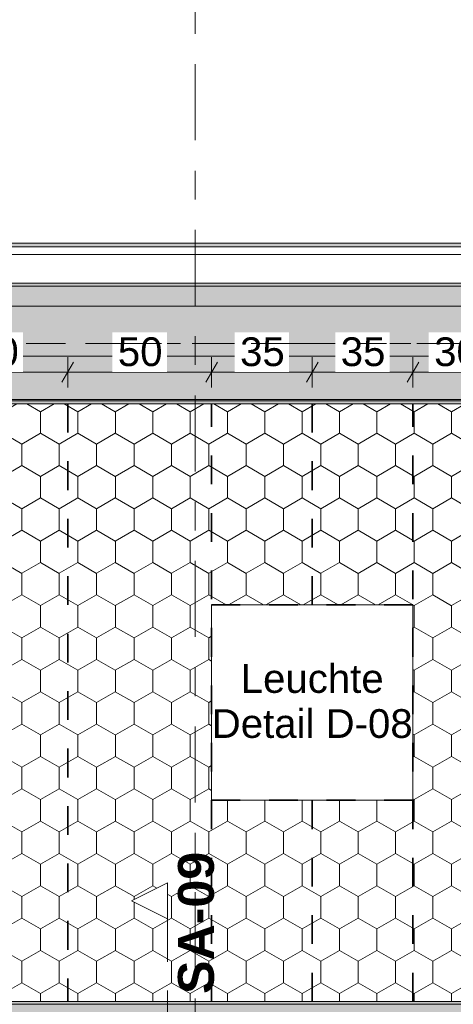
# Model space of a CAD drawing. Header units: metres. Extents: x -3.6 to 85.2, y -11 to 16.8.
# Tile 419 of 508: x 43.1 to 44.6, y 6 to 9.4. Entities that reach past the tile are written whole.
import ezdxf

# ---------------------------------------------------------------- set-up
doc = ezdxf.new("R2010")
doc.units = ezdxf.units.M
doc.header["$MEASUREMENT"] = 0
for name, pattern in [('Achse', [0.2, 0.1, -0.05, 0, -0.05]), ('Punktlinie weit', [0.06, 0.01, -0.05]), ('Schnittlinie', [0.3, 0.15, -0.075, 0, -0.075]), ('Strichlinie doppelt', [0.546806, 0.264583, -0.105833, 0.070556, -0.105833]), ('Wipeout_Contour', [1, 0, -1])]:
    doc.linetypes.add(name, pattern=pattern)
for name, color, linetype in [('154 - Bemaßung_ Beschriftung.Ausbau - Deckenspiegel', 7, 'Continuous'), ('203 - Marker.Schnitt - Ausbaudetail SA', 7, 'Continuous'), ('451 - Universal.Achsen Raster', 7, 'Continuous'), ('605 - Struktur.Wand Innen', 7, 'Continuous'), ('608 - Struktur.Träger', 7, 'Continuous'), ('Neubau_651 - Abdeckung.Decke abgehängt_ bekleidet', 7, 'Continuous'), ('Neubau_653 - Abdeckung.TB Verkofferung', 7, 'Continuous'), ('Neubau_804 - HKLSE.Elektrik', 7, 'Continuous')]:
    doc.layers.add(name, color=color, linetype=linetype)
doc.styles.add('ERSTELLTER_STIL_1', font='txt')
doc.styles.add('ERSTELLTER_STIL_2', font='txt')
doc.dimstyles.new('ERSTELLTER_STIL__1', dxfattribs={"dimtxt": 0.1, "dimasz": 0.0532, "dimexe": 0.18, "dimexo": 0.0625, "dimgap": 0, "dimtad": 1, "dimtih": 1, "dimtoh": 1, "dimzin": 0, "dimdsep": 46, "dimtxsty": 'ERSTELLTER_STIL_2', "dimblk": 'ARROWHEAD_2', "dimblk1": 'ARROWHEAD_2', "dimblk2": 'ARROWHEAD_2', "dimcen": 0.09, "dimse1": 1, "dimse2": 1, "dimclrd": 7, "dimclre": 7, "dimclrt": 7, "dimazin": 0, "dimtfac": 1, "dimtdec": 4, "dimtmove": 0, "dimatfit": 3, "dimfxl": 1, "dimtolj": 1, "dimtzin": 0, "dimarcsym": 0})
pattern_1 = [(45, (0, 0), (-0.01767767, 0.01767767), [0, -0.025])]
pattern_2 = [(45, (0, 0), (-0.08485281, 0.08485281), []), (45, (-0.04243, 0.04243), (-0.08485281, 0.08485281), [0.09, -0.03])]

# ---------------------------------------------------------------- blocks, each defined once
blk = doc.blocks.new('*D336')
at = {"layer": '154 - Bemaßung_ Beschriftung.Ausbau - Deckenspiegel', "color": 7, "linetype": 'Continuous', "lineweight": 5}
for p, q in [((42.8077, 8.235), (42.7673, 8.165)), ((42.7875, 8.1475), (42.7875, 8.2525)), ((43.3077, 8.235), (43.2673, 8.165)), ((43.2875, 8.1475), (43.2875, 8.2525)), ((42.7875, 8.2), (43.2875, 8.2))]:
    blk.add_line(p, q, dxfattribs=at)
at = {"color": 254, "linetype": 'Wipeout_Contour', "lineweight": 0, "ltscale": 175.309678}
blk.add_wipeout([(42.9429, 8.2012), (43.1321, 8.2012), (43.1321, 8.3387), (42.9429, 8.3387)], dxfattribs=at).dxf.layer = '154 - Bemaßung_ Beschriftung.Ausbau - Deckenspiegel'
at = {"layer": '154 - Bemaßung_ Beschriftung.Ausbau - Deckenspiegel', "color": 7, "lineweight": 5, "insert": (42.9616, 8.22), "char_height": 0.1, "attachment_point": 7, "style": 'ERSTELLTER_STIL_2'}
blk.add_mtext('\\A1;{\\pql;\\fArial|b0|i0|c0|p38;50}', dxfattribs=at)
blk = doc.blocks.new('ARROWHEAD_2')
at = {"color": 0, "linetype": 'Continuous', "lineweight": 0}
for p, q in [((-0.378, -0.655), (0.378, 0.655)), ((0, 0), (-1, 0))]:
    blk.add_line(p, q, dxfattribs=at)
blk = doc.blocks.new('*D337')
at = {"layer": '154 - Bemaßung_ Beschriftung.Ausbau - Deckenspiegel', "color": 7, "linetype": 'Continuous', "lineweight": 5}
for p, q in [((43.3077, 8.235), (43.2673, 8.165)), ((43.2875, 8.1475), (43.2875, 8.2525)), ((43.8077, 8.235), (43.7673, 8.165)), ((43.7875, 8.1475), (43.7875, 8.2525)), ((43.2875, 8.2), (43.7875, 8.2))]:
    blk.add_line(p, q, dxfattribs=at)
at = {"color": 254, "linetype": 'Wipeout_Contour', "lineweight": 0, "ltscale": 177.274048}
blk.add_wipeout([(43.4429, 8.2012), (43.6321, 8.2012), (43.6321, 8.3387), (43.4429, 8.3387)], dxfattribs=at).dxf.layer = '154 - Bemaßung_ Beschriftung.Ausbau - Deckenspiegel'
at = {"layer": '154 - Bemaßung_ Beschriftung.Ausbau - Deckenspiegel', "color": 7, "lineweight": 5, "insert": (43.4616, 8.22), "char_height": 0.1, "attachment_point": 7, "style": 'ERSTELLTER_STIL_2'}
blk.add_mtext('\\A1;{\\pql;\\fArial|b0|i0|c0|p38;50}', dxfattribs=at)
blk = doc.blocks.new('*D338')
at = {"layer": '154 - Bemaßung_ Beschriftung.Ausbau - Deckenspiegel', "color": 7, "linetype": 'Continuous', "lineweight": 5}
for p, q in [((43.8077, 8.235), (43.7673, 8.165)), ((43.7875, 8.1475), (43.7875, 8.2525)), ((44.1577, 8.235), (44.1173, 8.165)), ((44.1375, 8.1475), (44.1375, 8.2525)), ((43.7875, 8.2), (44.1375, 8.2))]:
    blk.add_line(p, q, dxfattribs=at)
at = {"color": 254, "linetype": 'Wipeout_Contour', "lineweight": 0, "ltscale": 178.944383}
blk.add_wipeout([(43.8679, 8.2012), (44.0571, 8.2012), (44.0571, 8.3387), (43.8679, 8.3387)], dxfattribs=at).dxf.layer = '154 - Bemaßung_ Beschriftung.Ausbau - Deckenspiegel'
at = {"layer": '154 - Bemaßung_ Beschriftung.Ausbau - Deckenspiegel', "color": 7, "lineweight": 5, "insert": (43.8866, 8.22), "char_height": 0.1, "attachment_point": 7, "style": 'ERSTELLTER_STIL_2'}
blk.add_mtext('\\A1;{\\pql;\\fArial|b0|i0|c0|p38;35}', dxfattribs=at)
blk = doc.blocks.new('*D339')
at = {"layer": '154 - Bemaßung_ Beschriftung.Ausbau - Deckenspiegel', "color": 7, "linetype": 'Continuous', "lineweight": 5}
for p, q in [((44.1577, 8.235), (44.1173, 8.165)), ((44.1375, 8.1475), (44.1375, 8.2525)), ((44.5077, 8.235), (44.4673, 8.165)), ((44.4875, 8.1475), (44.4875, 8.2525)), ((44.1375, 8.2), (44.4875, 8.2))]:
    blk.add_line(p, q, dxfattribs=at)
at = {"color": 254, "linetype": 'Wipeout_Contour', "lineweight": 0, "ltscale": 180.320369}
blk.add_wipeout([(44.2179, 8.2012), (44.4071, 8.2012), (44.4071, 8.3387), (44.2179, 8.3387)], dxfattribs=at).dxf.layer = '154 - Bemaßung_ Beschriftung.Ausbau - Deckenspiegel'
at = {"layer": '154 - Bemaßung_ Beschriftung.Ausbau - Deckenspiegel', "color": 7, "lineweight": 5, "insert": (44.2366, 8.22), "char_height": 0.1, "attachment_point": 7, "style": 'ERSTELLTER_STIL_2'}
blk.add_mtext('\\A1;{\\pql;\\fArial|b0|i0|c0|p38;35}', dxfattribs=at)
blk = doc.blocks.new('*D340')
at = {"layer": '154 - Bemaßung_ Beschriftung.Ausbau - Deckenspiegel', "color": 7, "linetype": 'Continuous', "lineweight": 5}
for p, q in [((44.5077, 8.235), (44.4673, 8.165)), ((44.4875, 8.1475), (44.4875, 8.2525)), ((44.8077, 8.235), (44.7673, 8.165)), ((44.7875, 8.1475), (44.7875, 8.2525)), ((44.4875, 8.2), (44.7875, 8.2))]:
    blk.add_line(p, q, dxfattribs=at)
at = {"color": 254, "linetype": 'Wipeout_Contour', "lineweight": 0, "ltscale": 181.598399}
blk.add_wipeout([(44.5429, 8.2012), (44.7321, 8.2012), (44.7321, 8.3387), (44.5429, 8.3387)], dxfattribs=at).dxf.layer = '154 - Bemaßung_ Beschriftung.Ausbau - Deckenspiegel'
at = {"layer": '154 - Bemaßung_ Beschriftung.Ausbau - Deckenspiegel', "color": 7, "lineweight": 5, "insert": (44.5616, 8.22), "char_height": 0.1, "attachment_point": 7, "style": 'ERSTELLTER_STIL_2'}
blk.add_mtext('\\A1;{\\pql;\\fArial|b0|i0|c0|p38;30}', dxfattribs=at)
at = {"color": 254, "linetype": 'Wipeout_Contour', "lineweight": 0, "ltscale": 182.401936}
blk.add_wipeout([(44.7231, 8.2488), (44.942, 8.2488), (44.942, 8.3916), (44.7231, 8.3916)], dxfattribs=at).dxf.layer = '154 - Bemaßung_ Beschriftung.Ausbau - Deckenspiegel'
at = {"layer": '154 - Bemaßung_ Beschriftung.Ausbau - Deckenspiegel', "color": 7, "lineweight": 5, "insert": (44.7445, 8.2686), "char_height": 0.1, "attachment_point": 7, "style": 'ERSTELLTER_STIL_2'}
blk.add_mtext('\\A1;{\\pql;\\fArial|b0|i0|c0|p38;8\\fArial|b0|i0|c0|p38;\\A1{\\H.66x;\\S25^  ;}}', dxfattribs=at)
blk = doc.blocks.new('*D439')
at = {"layer": '154 - Bemaßung_ Beschriftung.Ausbau - Deckenspiegel', "color": 7, "linetype": 'Continuous', "lineweight": 5}
for p, q in [((40.205, 8.3775), (40.205, 8.4825)), ((44.87, 8.3775), (44.87, 8.4825)), ((40.2252, 8.465), (40.1848, 8.395)), ((44.8498, 8.395), (44.8902, 8.465)), ((40.1707, 8.43), (40.205, 8.43)), ((40.205, 8.43), (44.87, 8.43)), ((44.87, 8.43), (44.9042, 8.43))]:
    blk.add_line(p, q, dxfattribs=at)
at = {"color": 254, "linetype": 'Wipeout_Contour', "lineweight": 0, "ltscale": 173.523285}
blk.add_wipeout([(42.3607, 8.4312), (42.7143, 8.4312), (42.7143, 8.5687), (42.3607, 8.5687)], dxfattribs=at).dxf.layer = '154 - Bemaßung_ Beschriftung.Ausbau - Deckenspiegel'
at = {"layer": '154 - Bemaßung_ Beschriftung.Ausbau - Deckenspiegel', "color": 7, "lineweight": 5, "insert": (42.3794, 8.4306), "char_height": 0.1, "attachment_point": 7, "style": 'ERSTELLTER_STIL_2'}
blk.add_mtext('\\A1;{\\pql;\\fArial|b0|i0|c0|p38;4,66\\fArial|b0|i0|c0|p38;\\A1{\\H.66x;\\S5^  ;}}', dxfattribs=at)

msp = doc.modelspace()

# ---------------------------------------------------------------- hatches: boundary and pattern name
at = {"layer": '608 - Struktur.Träger', "linetype": 'Continuous', "lineweight": 0, "true_color": 0x000000}
h = msp.add_hatch(dxfattribs=at)
h.set_pattern_fill('Gips_0001', color=18, style=0, pattern_type=2)
h.set_pattern_definition(pattern_1)
h.paths.add_polyline_path([(47.17, 8.51), (40.29, 8.51), (40.29, 8.5), (47.17, 8.5)])
h = msp.add_hatch(dxfattribs=at)
h.set_pattern_fill('Beton__Stahlbeton_0001', color=18, style=0, pattern_type=2)
h.set_pattern_definition(pattern_2)
h.paths.add_polyline_path([(0.69, 6), (0.38, 6), (0.38, 5.8), (0.69, 5.8), (7.57, 5.8), (7.89, 5.8), (11.17, 5.8), (11.49, 5.8), (14.86, 5.8), (15.02, 5.8), (18.37, 5.8), (18.69, 5.8), (22.04, 5.8), (22.2, 5.8), (25.57, 5.8), (25.89, 5.8), (32.77, 5.8), (33.09, 5.8), (36.46, 5.8), (36.6, 5.8), (39.97, 5.8), (40.29, 5.8), (47.17, 5.8), (47.49, 5.8), (54.37, 5.8), (54.69, 5.8), (58.06, 5.8), (58.195, 5.8), (61.57, 5.8), (61.88, 5.8), (61.88, 6), (61.57, 6), (54.69, 6), (54.37, 6), (50.9225, 6), (50.8575, 6), (47.49, 6), (47.17, 6), (40.29, 6), (39.97, 6), (33.09, 6), (32.77, 6), (25.89, 6), (25.57, 6), (18.69, 6), (18.37, 6), (11.49, 6), (11.17, 6), (7.89, 6), (7.57, 6)])
h = msp.add_hatch(dxfattribs=at)
h.set_pattern_fill('Gips_0001', color=18, style=0, pattern_type=2)
h.set_pattern_definition(pattern_1)
h.paths.add_polyline_path([(40.29, 6.01), (40.29, 6), (47.17, 6), (47.17, 6.01)])
at = {"layer": 'Neubau_651 - Abdeckung.Decke abgehängt_ bekleidet', "linetype": 'Continuous', "lineweight": 13, "true_color": 0xffbfbf}
h = msp.add_hatch(dxfattribs=at)
h.set_pattern_fill('sechseckig_0001', color=254, style=0, pattern_type=2)
h.set_pattern_definition([(90, (0, 0), (-0.12990375, 0), [0.075, -0.15]), (90, (-0.06495, 0.1125), (-0.12990375, 0), [0.075, -0.15]), (150, (5e-18, 0.075), (0.06495188, 0.11249995), [0.075, -0.15]), (150, (-0.1299, 0.075), (0.06495188, 0.11249995), [0.075, -0.15]), (210, (0, 0), (-0.06495187, 0.11249995), [0.075, -0.15]), (210, (-0.1299, 8e-18), (-0.06495187, 0.11249995), [0.075, -0.15])])
h.paths.add_polyline_path([(40.205, 8.09), (40.205, 6.01), (44.87, 6.01), (44.87, 8.09)])
h.paths.add_polyline_path([(40.5875, 7.39), (41.2875, 7.39), (41.2875, 6.71), (40.5875, 6.71)], flags=0)
h.paths.add_polyline_path([(43.7875, 7.39), (44.4875, 7.39), (44.4875, 6.71), (43.7875, 6.71)], flags=0)
at = {"layer": 'Neubau_653 - Abdeckung.TB Verkofferung', "linetype": 'Continuous', "lineweight": 0, "true_color": 0x000000}
h = msp.add_hatch(dxfattribs=at)
h.set_pattern_fill('Gips_0001', color=18, style=0, pattern_type=2)
h.set_pattern_definition(pattern_1)
h.paths.add_polyline_path([(47.24, 8.6495), (40.21, 8.6495), (40.21, 8.637), (47.24, 8.637)])

# ---------------------------------------------------------------- linework, layer by layer
at = {"layer": '203 - Marker.Schnitt - Ausbaudetail SA', "color": 7, "linetype": 'Schnittlinie', "lineweight": 13}
msp.add_line((43.6342, 6.2975), (43.6342, 4.763), dxfattribs=at)
at = {"layer": '608 - Struktur.Träger', "color": 7, "linetype": 'Continuous', "lineweight": 13}
for p, q in [((0.38, 8.51), (61.88, 8.51)), ((47.17, 8.5), (40.29, 8.5)), ((0.38, 6.01), (61.88, 6.01)), ((47.17, 6), (40.29, 6))]:
    msp.add_line(p, q, dxfattribs=at)
at = {"layer": '608 - Struktur.Träger', "color": 7, "linetype": 'Continuous', "lineweight": 5}
for p, q in [((47.17, 8.51), (40.29, 8.51)), ((47.17, 6.01), (40.29, 6.01))]:
    msp.add_line(p, q, dxfattribs=at)
at = {"layer": '608 - Struktur.Träger', "color": 7, "linetype": 'Achse', "lineweight": 9}
msp.add_line((0.38, 8.3), (61.88, 8.3), dxfattribs=at)
at = {"layer": 'Neubau_651 - Abdeckung.Decke abgehängt_ bekleidet', "color": 1, "linetype": 'Achse', "lineweight": 35}
for p, q in [((43.7875, 7.39), (44.4875, 7.39)), ((43.7875, 6.71), (44.4875, 6.71)), ((44.1375, 6.71), (44.1375, 6.01))]:
    msp.add_line(p, q, dxfattribs=at)
at = {"layer": 'Neubau_651 - Abdeckung.Decke abgehängt_ bekleidet', "color": 1, "linetype": 'Punktlinie weit', "lineweight": 13, "flags": 128}
for points in [[(40.205, 8.09), (40.205, 6.01), (44.87, 6.01), (44.87, 8.09)], [(43.7875, 7.39), (44.4875, 7.39), (44.4875, 6.71), (43.7875, 6.71)]]:
    msp.add_lwpolyline(points, close=True, dxfattribs=at)
at = {"layer": 'Neubau_653 - Abdeckung.TB Verkofferung', "color": 1, "linetype": 'Continuous', "lineweight": 9}
for p, q in [((47.24, 8.6495), (40.21, 8.6495)), ((47.24, 8.2555), (40.21, 8.2555))]:
    msp.add_line(p, q, dxfattribs=at)
at = {"layer": 'Neubau_653 - Abdeckung.TB Verkofferung', "color": 1, "linetype": 'Continuous', "lineweight": 5}
for p, q in [((47.24, 8.6495), (40.21, 8.6495)), ((47.24, 8.637), (40.21, 8.637)), ((47.24, 8.61), (40.21, 8.61)), ((47.24, 8.51), (40.21, 8.51))]:
    msp.add_line(p, q, dxfattribs=at)
at = {"layer": 'Neubau_804 - HKLSE.Elektrik', "color": 1, "linetype": 'Continuous', "lineweight": 13, "flags": 128}
msp.add_lwpolyline([(43.7875, 6.71), (44.4875, 6.71), (44.4875, 7.39), (43.7875, 7.39)], close=True, dxfattribs=at)

# ---------------------------------------------------------------- texts
at = {"layer": '154 - Bemaßung_ Beschriftung.Ausbau - Deckenspiegel', "color": 7, "linetype": 'Continuous', "lineweight": 9, "insert": (44.1375, 7.0549), "char_height": 0.1, "attachment_point": 5, "line_spacing_factor": 0.940294, "style": 'ERSTELLTER_STIL_2'}
msp.add_mtext('\\A1;{\\pqc;\\fArial|b0|i0|c0|p38;Leuchte\\P\\pqc;\\fArial|b0|i0|c0|p38;Detail\\fArial|b0|i0|c0|p38; \\fArial|b0|i0|c0|p38;D-08}', dxfattribs=at)
at = {"layer": '203 - Marker.Schnitt - Ausbaudetail SA', "color": 7, "lineweight": 13, "insert": (43.7975, 6.0359), "char_height": 0.125, "attachment_point": 7, "rotation": 90, "style": 'ERSTELLTER_STIL_1'}
msp.add_mtext('\\A1;{\\pql;\\pt0;\\fArial|b1|i0|c0|p38;SA-09}', dxfattribs=at)

# ---------------------------------------------------------------- next in the draw order: wipeouts: each hides what was drawn before it
at = {"color": 254, "linetype": 'Wipeout_Contour', "lineweight": 0, "ltscale": 131.67205}
msp.add_wipeout([(43.6342, 6.4225), (43.5092, 6.36), (43.6342, 6.2975)], dxfattribs=at).dxf.layer = '203 - Marker.Schnitt - Ausbaudetail SA'
at = {"color": 254, "linetype": 'Wipeout_Contour', "lineweight": 0, "ltscale": 177.954996}
msp.add_wipeout([(47.17, 8.2555), (40.29, 8.2555), (40.29, 8.105), (47.17, 8.105)], dxfattribs=at).dxf.layer = '605 - Struktur.Wand Innen'

# ---------------------------------------------------------------- next in the draw order: hatches: boundary and pattern name
at = {"layer": '608 - Struktur.Träger', "linetype": 'Continuous', "lineweight": 0, "true_color": 0x000000}
h = msp.add_hatch(dxfattribs=at)
h.set_pattern_fill('Beton__Stahlbeton_0001', color=18, style=0, pattern_type=2)
h.set_pattern_definition(pattern_2)
h.paths.add_polyline_path([(0.69, 8.5), (0.38, 8.5), (0.38, 8.1), (0.69, 8.1), (7.57, 8.1), (7.89, 8.1), (11.17, 8.1), (11.49, 8.1), (14.77, 8.1), (15.09, 8.1), (18.37, 8.1), (18.69, 8.1), (25.57, 8.1), (25.89, 8.1), (29.25, 8.1), (29.39, 8.1), (32.77, 8.1), (33.09, 8.1), (36.47, 8.1), (36.59, 8.1), (39.97, 8.1), (40.29, 8.1), (47.17, 8.1), (47.49, 8.1), (50.77, 8.1), (51.09, 8.1), (54.37, 8.1), (54.69, 8.1), (61.57, 8.1), (61.88, 8.1), (61.88, 8.5), (61.57, 8.5), (58.195, 8.5), (58.05, 8.5), (54.69, 8.5), (54.37, 8.5), (51.09, 8.5), (50.77, 8.5), (47.49, 8.5), (47.17, 8.5), (40.29, 8.5), (39.97, 8.5), (36.59, 8.5), (36.47, 8.5), (33.09, 8.5), (32.77, 8.5), (29.39, 8.5), (29.25, 8.5), (25.89, 8.5), (25.57, 8.5), (22.2, 8.5), (22.05, 8.5), (18.69, 8.5), (18.37, 8.5), (15.09, 8.5), (14.77, 8.5), (11.49, 8.5), (11.17, 8.5), (7.89, 8.5), (7.57, 8.5)])
h = msp.add_hatch(dxfattribs=at)
h.set_pattern_fill('Gips_0001', color=18, style=0, pattern_type=2)
h.set_pattern_definition(pattern_1)
h.paths.add_polyline_path([(47.17, 8.1), (40.29, 8.1), (40.29, 8.09), (47.17, 8.09)])

# ---------------------------------------------------------------- next in the draw order: linework, layer by layer
at = {"layer": '203 - Marker.Schnitt - Ausbaudetail SA', "color": 7, "linetype": 'Continuous', "lineweight": 13, "flags": 128}
msp.add_lwpolyline([(43.6342, 6.4225), (43.6342, 6.2975), (43.5092, 6.36)], close=True, dxfattribs=at)
at = {"layer": '605 - Struktur.Wand Innen', "color": 7, "linetype": 'Continuous', "lineweight": 13, "flags": 128}
for points in [[(45.07, 8.2555), (40.29, 8.2555)], [(40.29, 8.105), (45.07, 8.105)]]:
    msp.add_lwpolyline(points, dxfattribs=at)
at = {"layer": '608 - Struktur.Träger', "color": 7, "linetype": 'Continuous', "lineweight": 13}
msp.add_line((0.38, 8.09), (61.88, 8.09), dxfattribs=at)
at = {"layer": '608 - Struktur.Träger', "color": 7, "linetype": 'Continuous', "lineweight": 5}
msp.add_line((47.17, 8.09), (40.29, 8.09), dxfattribs=at)
at = {"layer": '608 - Struktur.Träger', "color": 7, "linetype": 'Continuous', "lineweight": 13, "flags": 128}
msp.add_lwpolyline([(61.88, 8.1), (61.57, 8.1), (54.69, 8.1), (54.37, 8.1), (51.09, 8.1), (50.77, 8.1), (47.49, 8.1), (47.17, 8.1), (40.29, 8.1), (39.97, 8.1), (36.59, 8.1), (36.47, 8.1), (33.09, 8.1), (32.77, 8.1), (29.39, 8.1)], dxfattribs=at)
at = {"layer": 'Neubau_651 - Abdeckung.Decke abgehängt_ bekleidet', "color": 1, "linetype": 'Achse', "lineweight": 35}
for p, q in [((43.2875, 8.09), (43.2875, 6.01)), ((43.7875, 6.01), (43.7875, 8.09)), ((44.1375, 8.09), (44.1375, 7.39)), ((44.4875, 6.01), (44.4875, 8.09))]:
    msp.add_line(p, q, dxfattribs=at)

# ---------------------------------------------------------------- next in the draw order: dimensions: what is measured, and where the dimension line sits
at = {"layer": '154 - Bemaßung_ Beschriftung.Ausbau - Deckenspiegel', "color": 7, "linetype": 'Continuous', "lineweight": 5}
dim = msp.add_linear_dim(base=(43.2875, 8.2), p1=(42.7875, 8.09), p2=(43.2875, 8.09), dimstyle='ERSTELLTER_STIL__1', dxfattribs=at)
dim.commit()
dim.dimension.update_dxf_attribs({"geometry": '*D336', "text_midpoint": (43.0378, 8.27), "dimtype": 160})

# ---------------------------------------------------------------- next in the draw order: dimensions: what is measured, and where the dimension line sits
dim = msp.add_linear_dim(base=(43.7875, 8.2), p1=(43.2875, 8.09), p2=(43.7875, 8.09), dimstyle='ERSTELLTER_STIL__1', dxfattribs=at)
dim.commit()
dim.dimension.update_dxf_attribs({"geometry": '*D337', "text_midpoint": (43.5378, 8.27), "dimtype": 160})

# ---------------------------------------------------------------- next in the draw order: dimensions: what is measured, and where the dimension line sits
dim = msp.add_linear_dim(base=(44.1375, 8.2), p1=(43.7875, 8.09), p2=(44.1375, 8.09), dimstyle='ERSTELLTER_STIL__1', dxfattribs=at)
dim.commit()
dim.dimension.update_dxf_attribs({"geometry": '*D338', "text_midpoint": (43.9628, 8.27), "dimtype": 160})

# ---------------------------------------------------------------- next in the draw order: dimensions: what is measured, and where the dimension line sits
dim = msp.add_linear_dim(base=(44.4875, 8.2), p1=(44.1375, 8.09), p2=(44.4875, 8.09), dimstyle='ERSTELLTER_STIL__1', dxfattribs=at)
dim.commit()
dim.dimension.update_dxf_attribs({"geometry": '*D339', "text_midpoint": (44.3128, 8.27), "dimtype": 160})

# ---------------------------------------------------------------- next in the draw order: dimensions: what is measured, and where the dimension line sits
dim = msp.add_linear_dim(base=(44.7875, 8.2), p1=(44.4875, 8.09), p2=(44.7875, 8.09), dimstyle='ERSTELLTER_STIL__1', dxfattribs=at)
dim.commit()
dim.dimension.update_dxf_attribs({"geometry": '*D340', "text_midpoint": (44.6378, 8.27), "dimtype": 160})

# ---------------------------------------------------------------- next in the draw order: dimensions: what is measured, and where the dimension line sits
dim = msp.add_linear_dim(base=(44.86999, 8.42998), p1=(40.20497, 8.09998), p2=(44.86999, 8.08998), dimstyle='ERSTELLTER_STIL__1', dxfattribs=at)
dim.commit()
dim.dimension.update_dxf_attribs({"geometry": '*D439', "text_midpoint": (42.64435, 8.49998), "dimtype": 160})

# ---------------------------------------------------------------- next in the draw order: linework, layer by layer
at = {"layer": '451 - Universal.Achsen Raster', "color": 160, "linetype": 'Strichlinie doppelt', "lineweight": 9, "true_color": 0x3232ff}
for p, q in [((43.73, -10.585), (43.73, 16.355)), ((64.935, 8.3), (-3.175, 8.3))]:
    msp.add_line(p, q, dxfattribs=at)

doc.saveas('drawing.dxf')
